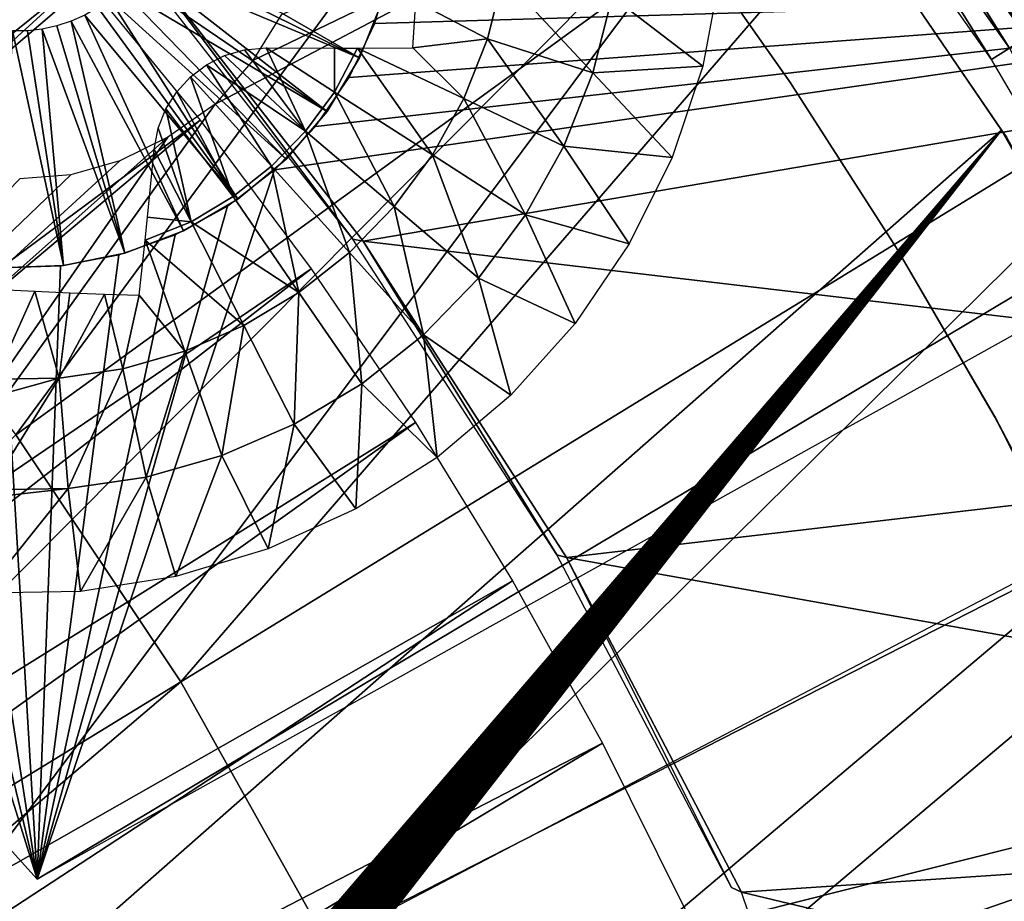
# Model space of a CAD drawing. Header units: millimetres. Extents: x -30.2 to 30.2, y -30.2 to 30.2.
# Tile 255 of 279: x 14.1 to 18.6, y 8.1 to 12.1. Entities that reach past the tile are written whole.
import ezdxf

# ---------------------------------------------------------------- set-up
doc = ezdxf.new("R2010")
doc.units = ezdxf.units.MM
doc.header["$LTSCALE"] = 52.148148
for name, color, linetype in [('1', 7, 'CONTINUOUS'), ('106', 7, 'CONTINUOUS'), ('127', 7, 'CONTINUOUS'), ('206', 7, 'CONTINUOUS'), ('209', 7, 'CONTINUOUS'), ('296', 7, 'CONTINUOUS'), ('345', 7, 'CONTINUOUS'), ('348', 7, 'CONTINUOUS'), ('350', 7, 'CONTINUOUS'), ('72', 7, 'CONTINUOUS'), ('74', 7, 'CONTINUOUS'), ('82', 7, 'CONTINUOUS'), ('89', 7, 'CONTINUOUS')]:
    doc.layers.add(name, color=color, linetype=linetype)

msp = doc.modelspace()

# ---------------------------------------------------------------- linework, layer by layer
at = {"layer": '1', "color": 251, "linetype": 'Continuous', "true_color": 0x4c4c4c}
for points in [[(16.4003, 16.4003, 6.367), (12.3019, 12.3019, 6.644), (13.2291, 11.2988, 6.644), (16.4003, 16.4003, 6.367)], [(17.6365, 15.063, 6.367), (16.4003, 16.4003, 6.367), (13.2291, 11.2988, 6.644), (17.6365, 15.063, 6.367)], [(17.6365, 15.063, 6.367), (13.2291, 11.2988, 6.644), (14.0749, 10.226, 6.644), (17.6365, 15.063, 6.367)], [(18.764, 13.6328, 6.367), (17.6365, 15.063, 6.367), (14.0749, 10.226, 6.644), (18.764, 13.6328, 6.367)], [(18.764, 13.6328, 6.367), (14.0749, 10.226, 6.644), (14.8338, 9.0902, 6.644), (18.764, 13.6328, 6.367)], [(19.7757, 12.1186, 6.367), (18.764, 13.6328, 6.367), (14.8338, 9.0902, 6.644), (19.7757, 12.1186, 6.367)], [(19.7757, 12.1186, 6.367), (14.8338, 9.0902, 6.644), (15.5013, 7.8983, 6.644), (19.7757, 12.1186, 6.367)], [(20.6656, 10.5296, 6.367), (19.7757, 12.1186, 6.367), (15.5013, 7.8983, 6.644), (20.6656, 10.5296, 6.367)], [(20.6656, 10.5296, 6.367), (15.5013, 7.8983, 6.644), (16.0732, 6.6577, 6.644), (20.6656, 10.5296, 6.367)], [(21.428, 8.8758, 6.367), (20.6656, 10.5296, 6.367), (16.0732, 6.6577, 6.644), (21.428, 8.8758, 6.367)], [(14.0749, 10.226, 6.644), (9.8891, 6.06, 6.8418), (14.8338, 9.0902, 6.644), (14.0749, 10.226, 6.644)], [(9.8891, 6.06, 6.8418), (10.3341, 5.2655, 6.8418), (14.8338, 9.0902, 6.644), (9.8891, 6.06, 6.8418)], [(14.8338, 9.0902, 6.644), (10.3341, 5.2655, 6.8418), (15.5013, 7.8983, 6.644), (14.8338, 9.0902, 6.644)], [(21.428, 8.8758, 6.367), (16.0732, 6.6577, 6.644), (16.546, 5.3761, 6.644), (21.428, 8.8758, 6.367)], [(22.0584, 7.1672, 6.367), (21.428, 8.8758, 6.367), (16.546, 5.3761, 6.644), (22.0584, 7.1672, 6.367)]]:
    msp.add_3dface(points, dxfattribs=at)
at = {"layer": '106', "color": 251, "linetype": 'Continuous', "true_color": 0x4c4c4c}
for points in [[(20.4547, 10.4775, -122.7), (21.1651, 8.956, -122.7), (14.1914, 7.1998, -129.7829), (20.4547, 10.4775, -122.7)], [(13.2112, 5.4548, -131.4064), (12.9276, 6.0965, -131.4064), (21.1651, 8.956, -122.7), (13.2112, 5.4548, -131.4064)], [(21.1651, 8.956, -122.7), (12.9276, 6.0965, -131.4064), (14.1914, 7.1998, -129.7829), (21.1651, 8.956, -122.7)], [(21.7626, 7.3867, -122.7), (13.2112, 5.4548, -131.4064), (21.1651, 8.956, -122.7), (21.7626, 7.3867, -122.7)]]:
    msp.add_3dface(points, dxfattribs=at)
at = {"layer": '127', "color": 251, "linetype": 'Continuous', "true_color": 0x4c4c4c}
for points in [[(17.7523, 13.5939, -122.6166), (17.8123, 13.6399, -122.5551), (18.8002, 12.1034, -122.6166), (17.7523, 13.5939, -122.6166)], [(18.8002, 12.1034, -122.6166), (17.8123, 13.6399, -122.5551), (18.8637, 12.1443, -122.5551), (18.8002, 12.1034, -122.6166)], [(17.6839, 13.5416, -122.6624), (17.7523, 13.5939, -122.6166), (18.7278, 12.0568, -122.6624), (17.6839, 13.5416, -122.6624)], [(18.7278, 12.0568, -122.6624), (17.7523, 13.5939, -122.6166), (18.8002, 12.1034, -122.6166), (18.7278, 12.0568, -122.6624)], [(17.6098, 13.4849, -122.6905), (17.6839, 13.5416, -122.6624), (18.6493, 12.0063, -122.6905), (17.6098, 13.4849, -122.6905)], [(18.6493, 12.0063, -122.6905), (17.6839, 13.5416, -122.6624), (18.7278, 12.0568, -122.6624), (18.6493, 12.0063, -122.6905)], [(17.5328, 13.4259, -122.7), (17.6098, 13.4849, -122.6905), (18.5677, 11.9538, -122.7), (17.5328, 13.4259, -122.7)], [(18.5677, 11.9538, -122.7), (17.6098, 13.4849, -122.6905), (18.6493, 12.0063, -122.6905), (18.5677, 11.9538, -122.7)], [(18.5677, 11.9538, -122.7), (18.6493, 12.0063, -122.6905), (19.4705, 10.4189, -122.7), (18.5677, 11.9538, -122.7)]]:
    msp.add_3dface(points, dxfattribs=at)
at = {"layer": '206', "color": 251, "linetype": 'Continuous', "true_color": 0x4c4c4c}
for points in [[(13.7689, 17.0874, -121.7), (8.3678, 10.9571, -121.7), (15.1618, 15.862, -121.7), (13.7689, 17.0874, -121.7)], [(8.3678, 10.9571, -121.7), (9.331, 10.1495, -121.7), (15.1618, 15.862, -121.7), (8.3678, 10.9571, -121.7)], [(15.1618, 15.862, -121.7), (9.331, 10.1495, -121.7), (13.1928, 13.7386, -121.7), (15.1618, 15.862, -121.7)], [(11.7409, 7.227, -121.7), (12.3518, 6.1223, -121.7), (17.596, 13.1216, -121.7), (11.7409, 7.227, -121.7)], [(11.7409, 7.227, -121.7), (17.596, 13.1216, -121.7), (14.9921, 11.7489, -121.7), (11.7409, 7.227, -121.7)], [(17.596, 13.1216, -121.7), (12.3518, 6.1223, -121.7), (18.6128, 11.6294, -121.7), (17.596, 13.1216, -121.7)], [(14.9921, 11.7489, -121.7), (17.596, 13.1216, -121.7), (15.1656, 11.9494, -121.7), (14.9921, 11.7489, -121.7)], [(15.1656, 11.9494, -121.7), (17.596, 13.1216, -121.7), (15.2957, 12.1589, -121.7), (15.1656, 11.9494, -121.7)], [(14.7752, 11.5964, -121.7), (11.7409, 7.227, -121.7), (14.9921, 11.7489, -121.7), (14.7752, 11.5964, -121.7)], [(12.3518, 6.1223, -121.7), (12.8676, 4.9511, -121.7), (18.6128, 11.6294, -121.7), (12.3518, 6.1223, -121.7)], [(12.8676, 4.9511, -121.7), (12.8697, 4.9457, -121.7), (18.6128, 11.6294, -121.7), (12.8676, 4.9511, -121.7)], [(12.8697, 4.9457, -121.7), (12.8719, 4.9404, -121.7), (18.6128, 11.6294, -121.7), (12.8697, 4.9457, -121.7)], [(12.8719, 4.9404, -121.7), (12.8742, 4.9352, -121.7), (18.6128, 11.6294, -121.7), (12.8719, 4.9404, -121.7)], [(12.8742, 4.9352, -121.7), (12.8766, 4.9301, -121.7), (18.6128, 11.6294, -121.7), (12.8742, 4.9352, -121.7)], [(12.8766, 4.9301, -121.7), (12.879, 4.925, -121.7), (18.6128, 11.6294, -121.7), (12.8766, 4.9301, -121.7)], [(12.879, 4.925, -121.7), (12.8815, 4.92, -121.7), (18.6128, 11.6294, -121.7), (12.879, 4.925, -121.7)], [(12.8815, 4.92, -121.7), (12.8841, 4.9151, -121.7), (18.6128, 11.6294, -121.7), (12.8815, 4.92, -121.7)], [(12.8841, 4.9151, -121.7), (12.8868, 4.9102, -121.7), (18.6128, 11.6294, -121.7), (12.8841, 4.9151, -121.7)], [(12.8868, 4.9102, -121.7), (12.8895, 4.9055, -121.7), (18.6128, 11.6294, -121.7), (12.8868, 4.9102, -121.7)], [(12.8895, 4.9055, -121.7), (12.8923, 4.9008, -121.7), (18.6128, 11.6294, -121.7), (12.8895, 4.9055, -121.7)], [(12.8923, 4.9008, -121.7), (12.8951, 4.8962, -121.7), (18.6128, 11.6294, -121.7), (12.8923, 4.9008, -121.7)], [(12.8951, 4.8962, -121.7), (12.8981, 4.8916, -121.7), (18.6128, 11.6294, -121.7), (12.8951, 4.8962, -121.7)], [(12.8981, 4.8916, -121.7), (12.9011, 4.8871, -121.7), (18.6128, 11.6294, -121.7), (12.8981, 4.8916, -121.7)], [(12.9011, 4.8871, -121.7), (12.9039, 4.883, -121.7), (18.6128, 11.6294, -121.7), (12.9011, 4.8871, -121.7)], [(12.9039, 4.883, -121.7), (12.9068, 4.879, -121.7), (18.6128, 11.6294, -121.7), (12.9039, 4.883, -121.7)], [(12.9068, 4.879, -121.7), (12.9098, 4.8751, -121.7), (18.6128, 11.6294, -121.7), (12.9068, 4.879, -121.7)], [(12.9098, 4.8751, -121.7), (12.9128, 4.8712, -121.7), (18.6128, 11.6294, -121.7), (12.9098, 4.8751, -121.7)], [(12.9128, 4.8712, -121.7), (12.9159, 4.8673, -121.7), (18.6128, 11.6294, -121.7), (12.9128, 4.8712, -121.7)], [(12.9159, 4.8673, -121.7), (12.9191, 4.8636, -121.7), (18.6128, 11.6294, -121.7), (12.9159, 4.8673, -121.7)], [(12.9191, 4.8636, -121.7), (12.9223, 4.8598, -121.7), (18.6128, 11.6294, -121.7), (12.9191, 4.8636, -121.7)], [(12.9223, 4.8598, -121.7), (12.9256, 4.8562, -121.7), (18.6128, 11.6294, -121.7), (12.9223, 4.8598, -121.7)], [(12.9256, 4.8562, -121.7), (12.9289, 4.8526, -121.7), (18.6128, 11.6294, -121.7), (12.9256, 4.8562, -121.7)], [(12.9289, 4.8526, -121.7), (12.9323, 4.8491, -121.7), (18.6128, 11.6294, -121.7), (12.9289, 4.8526, -121.7)], [(12.9323, 4.8491, -121.7), (12.9358, 4.8457, -121.7), (18.6128, 11.6294, -121.7), (12.9323, 4.8491, -121.7)], [(12.9358, 4.8457, -121.7), (12.9393, 4.8423, -121.7), (18.6128, 11.6294, -121.7), (12.9358, 4.8457, -121.7)], [(12.9393, 4.8423, -121.7), (12.9429, 4.839, -121.7), (18.6128, 11.6294, -121.7), (12.9393, 4.8423, -121.7)], [(12.9429, 4.839, -121.7), (12.9465, 4.8357, -121.7), (18.6128, 11.6294, -121.7), (12.9429, 4.839, -121.7)], [(12.9465, 4.8357, -121.7), (12.9502, 4.8325, -121.7), (18.6128, 11.6294, -121.7), (12.9465, 4.8357, -121.7)], [(12.9502, 4.8325, -121.7), (12.954, 4.8294, -121.7), (18.6128, 11.6294, -121.7), (12.9502, 4.8325, -121.7)], [(12.954, 4.8294, -121.7), (12.9578, 4.8263, -121.7), (18.6128, 11.6294, -121.7), (12.954, 4.8294, -121.7)], [(12.9578, 4.8263, -121.7), (12.9617, 4.8233, -121.7), (18.6128, 11.6294, -121.7), (12.9578, 4.8263, -121.7)], [(12.9617, 4.8233, -121.7), (12.9656, 4.8204, -121.7), (18.6128, 11.6294, -121.7), (12.9617, 4.8233, -121.7)], [(12.9656, 4.8204, -121.7), (12.9697, 4.8175, -121.7), (18.6128, 11.6294, -121.7), (12.9656, 4.8204, -121.7)], [(12.9697, 4.8175, -121.7), (12.9738, 4.8146, -121.7), (18.6128, 11.6294, -121.7), (12.9697, 4.8175, -121.7)], [(12.9738, 4.8146, -121.7), (12.9781, 4.8118, -121.7), (18.6128, 11.6294, -121.7), (12.9738, 4.8146, -121.7)], [(12.9781, 4.8118, -121.7), (12.9825, 4.809, -121.7), (18.6128, 11.6294, -121.7), (12.9781, 4.8118, -121.7)], [(12.9825, 4.809, -121.7), (12.987, 4.8063, -121.7), (18.6128, 11.6294, -121.7), (12.9825, 4.809, -121.7)], [(12.987, 4.8063, -121.7), (12.9916, 4.8037, -121.7), (18.6128, 11.6294, -121.7), (12.987, 4.8063, -121.7)], [(12.9916, 4.8037, -121.7), (12.9963, 4.8011, -121.7), (18.6128, 11.6294, -121.7), (12.9916, 4.8037, -121.7)], [(12.9963, 4.8011, -121.7), (13.001, 4.7985, -121.7), (18.6128, 11.6294, -121.7), (12.9963, 4.8011, -121.7)], [(13.001, 4.7985, -121.7), (13.0059, 4.796, -121.7), (18.6128, 11.6294, -121.7), (13.001, 4.7985, -121.7)], [(13.0059, 4.796, -121.7), (13.0104, 4.7937, -121.7), (18.6128, 11.6294, -121.7), (13.0059, 4.796, -121.7)], [(13.0104, 4.7937, -121.7), (13.0151, 4.7915, -121.7), (18.6128, 11.6294, -121.7), (13.0104, 4.7937, -121.7)], [(13.0151, 4.7915, -121.7), (13.0197, 4.7894, -121.7), (18.6128, 11.6294, -121.7), (13.0151, 4.7915, -121.7)], [(13.0197, 4.7894, -121.7), (13.0245, 4.7873, -121.7), (18.6128, 11.6294, -121.7), (13.0197, 4.7894, -121.7)], [(13.0245, 4.7873, -121.7), (13.0292, 4.7852, -121.7), (18.6128, 11.6294, -121.7), (13.0245, 4.7873, -121.7)], [(13.0292, 4.7852, -121.7), (13.034, 4.7832, -121.7), (18.6128, 11.6294, -121.7), (13.0292, 4.7852, -121.7)], [(13.034, 4.7832, -121.7), (13.0389, 4.7813, -121.7), (18.6128, 11.6294, -121.7), (13.034, 4.7832, -121.7)], [(13.0389, 4.7813, -121.7), (13.0437, 4.7795, -121.7), (18.6128, 11.6294, -121.7), (13.0389, 4.7813, -121.7)], [(13.0437, 4.7795, -121.7), (13.0486, 4.7777, -121.7), (18.6128, 11.6294, -121.7), (13.0437, 4.7795, -121.7)], [(13.0486, 4.7777, -121.7), (13.0535, 4.776, -121.7), (18.6128, 11.6294, -121.7), (13.0486, 4.7777, -121.7)], [(13.0535, 4.776, -121.7), (13.0584, 4.7743, -121.7), (18.6128, 11.6294, -121.7), (13.0535, 4.776, -121.7)], [(13.0584, 4.7743, -121.7), (13.0634, 4.7727, -121.7), (18.6128, 11.6294, -121.7), (13.0584, 4.7743, -121.7)], [(13.0634, 4.7727, -121.7), (13.0683, 4.7712, -121.7), (18.6128, 11.6294, -121.7), (13.0634, 4.7727, -121.7)], [(13.0683, 4.7712, -121.7), (13.0732, 4.7698, -121.7), (18.6128, 11.6294, -121.7), (13.0683, 4.7712, -121.7)], [(13.0732, 4.7698, -121.7), (13.0781, 4.7685, -121.7), (18.6128, 11.6294, -121.7), (13.0732, 4.7698, -121.7)], [(13.0781, 4.7685, -121.7), (13.0834, 4.7671, -121.7), (18.6128, 11.6294, -121.7), (13.0781, 4.7685, -121.7)], [(13.0834, 4.7671, -121.7), (13.0886, 4.7658, -121.7), (18.6128, 11.6294, -121.7), (13.0834, 4.7671, -121.7)], [(13.0886, 4.7658, -121.7), (13.0939, 4.7647, -121.7), (18.6128, 11.6294, -121.7), (13.0886, 4.7658, -121.7)], [(13.0939, 4.7647, -121.7), (13.0991, 4.7636, -121.7), (18.6128, 11.6294, -121.7), (13.0939, 4.7647, -121.7)], [(13.0991, 4.7636, -121.7), (13.1042, 4.7627, -121.7), (18.6128, 11.6294, -121.7), (13.0991, 4.7636, -121.7)], [(13.1042, 4.7627, -121.7), (13.1093, 4.7618, -121.7), (18.6128, 11.6294, -121.7), (13.1042, 4.7627, -121.7)], [(13.1093, 4.7618, -121.7), (13.1144, 4.761, -121.7), (18.6128, 11.6294, -121.7), (13.1093, 4.7618, -121.7)], [(13.1144, 4.761, -121.7), (13.1194, 4.7604, -121.7), (18.6128, 11.6294, -121.7), (13.1144, 4.761, -121.7)], [(13.1194, 4.7604, -121.7), (13.1243, 4.7598, -121.7), (18.6128, 11.6294, -121.7), (13.1194, 4.7604, -121.7)], [(13.1243, 4.7598, -121.7), (13.1292, 4.7594, -121.7), (18.6128, 11.6294, -121.7), (13.1243, 4.7598, -121.7)], [(13.1292, 4.7594, -121.7), (13.1341, 4.759, -121.7), (18.6128, 11.6294, -121.7), (13.1292, 4.7594, -121.7)], [(13.1341, 4.759, -121.7), (13.139, 4.7588, -121.7), (18.6128, 11.6294, -121.7), (13.1341, 4.759, -121.7)], [(13.139, 4.7588, -121.7), (13.1439, 4.7586, -121.7), (18.6128, 11.6294, -121.7), (13.139, 4.7588, -121.7)], [(13.1439, 4.7586, -121.7), (13.1488, 4.7585, -121.7), (18.6128, 11.6294, -121.7), (13.1439, 4.7586, -121.7)], [(13.1488, 4.7585, -121.7), (13.1537, 4.7585, -121.7), (18.6128, 11.6294, -121.7), (13.1488, 4.7585, -121.7)], [(13.1537, 4.7585, -121.7), (13.1586, 4.7586, -121.7), (18.6128, 11.6294, -121.7), (13.1537, 4.7585, -121.7)], [(13.1586, 4.7586, -121.7), (13.1634, 4.7588, -121.7), (18.6128, 11.6294, -121.7), (13.1586, 4.7586, -121.7)], [(13.1634, 4.7588, -121.7), (13.1683, 4.7591, -121.7), (18.6128, 11.6294, -121.7), (13.1634, 4.7588, -121.7)], [(13.1683, 4.7591, -121.7), (13.1732, 4.7594, -121.7), (18.6128, 11.6294, -121.7), (13.1683, 4.7591, -121.7)], [(13.1732, 4.7594, -121.7), (13.178, 4.7599, -121.7), (18.6128, 11.6294, -121.7), (13.1732, 4.7594, -121.7)], [(13.178, 4.7599, -121.7), (13.1829, 4.7604, -121.7), (18.6128, 11.6294, -121.7), (13.178, 4.7599, -121.7)], [(13.1829, 4.7604, -121.7), (13.1878, 4.761, -121.7), (18.6128, 11.6294, -121.7), (13.1829, 4.7604, -121.7)], [(13.1878, 4.761, -121.7), (13.1926, 4.7617, -121.7), (18.6128, 11.6294, -121.7), (13.1878, 4.761, -121.7)], [(13.1926, 4.7617, -121.7), (13.1975, 4.7625, -121.7), (18.6128, 11.6294, -121.7), (13.1926, 4.7617, -121.7)], [(13.1975, 4.7625, -121.7), (13.2023, 4.7634, -121.7), (18.6128, 11.6294, -121.7), (13.1975, 4.7625, -121.7)], [(13.2023, 4.7634, -121.7), (13.2072, 4.7644, -121.7), (18.6128, 11.6294, -121.7), (13.2023, 4.7634, -121.7)], [(13.2072, 4.7644, -121.7), (13.212, 4.7654, -121.7), (18.6128, 11.6294, -121.7), (13.2072, 4.7644, -121.7)], [(13.212, 4.7654, -121.7), (13.2168, 4.7666, -121.7), (18.6128, 11.6294, -121.7), (13.212, 4.7654, -121.7)], [(13.2168, 4.7666, -121.7), (13.222, 4.7679, -121.7), (18.6128, 11.6294, -121.7), (13.2168, 4.7666, -121.7)], [(13.222, 4.7679, -121.7), (13.2272, 4.7694, -121.7), (18.6128, 11.6294, -121.7), (13.222, 4.7679, -121.7)], [(13.2272, 4.7694, -121.7), (13.2324, 4.7709, -121.7), (18.6128, 11.6294, -121.7), (13.2272, 4.7694, -121.7)], [(13.2324, 4.7709, -121.7), (13.2376, 4.7725, -121.7), (18.6128, 11.6294, -121.7), (13.2324, 4.7709, -121.7)], [(13.2376, 4.7725, -121.7), (13.2428, 4.7743, -121.7), (18.6128, 11.6294, -121.7), (13.2376, 4.7725, -121.7)], [(13.2428, 4.7743, -121.7), (13.248, 4.7761, -121.7), (18.6128, 11.6294, -121.7), (13.2428, 4.7743, -121.7)], [(13.248, 4.7761, -121.7), (13.2532, 4.7781, -121.7), (18.6128, 11.6294, -121.7), (13.248, 4.7761, -121.7)], [(13.2532, 4.7781, -121.7), (13.2584, 4.7801, -121.7), (18.6128, 11.6294, -121.7), (13.2532, 4.7781, -121.7)], [(13.2584, 4.7801, -121.7), (13.2636, 4.7823, -121.7), (18.6128, 11.6294, -121.7), (13.2584, 4.7801, -121.7)], [(13.2636, 4.7823, -121.7), (13.2687, 4.7845, -121.7), (18.6128, 11.6294, -121.7), (13.2636, 4.7823, -121.7)], [(13.2687, 4.7845, -121.7), (13.2739, 4.7869, -121.7), (18.6128, 11.6294, -121.7), (13.2687, 4.7845, -121.7)], [(13.2739, 4.7869, -121.7), (13.2791, 4.7893, -121.7), (18.6128, 11.6294, -121.7), (13.2739, 4.7869, -121.7)], [(13.2791, 4.7893, -121.7), (13.2842, 4.7919, -121.7), (18.6128, 11.6294, -121.7), (13.2791, 4.7893, -121.7)], [(18.6128, 11.6294, -121.7), (13.2842, 4.7919, -121.7), (19.5082, 10.0445, -121.7), (18.6128, 11.6294, -121.7)], [(11.0339, 8.2663, -121.7), (11.7409, 7.227, -121.7), (14.7752, 11.5964, -121.7), (11.0339, 8.2663, -121.7)], [(14.5537, 11.4879, -121.7), (11.0339, 8.2663, -121.7), (14.7752, 11.5964, -121.7), (14.5537, 11.4879, -121.7)], [(14.3274, 11.4235, -121.7), (11.0339, 8.2663, -121.7), (14.5537, 11.4879, -121.7), (14.3274, 11.4235, -121.7)], [(14.0924, 11.404, -121.7), (11.0339, 8.2663, -121.7), (14.3274, 11.4235, -121.7), (14.0924, 11.404, -121.7)], [(19.5082, 10.0445, -121.7), (13.2842, 4.7919, -121.7), (19.3001, 7.8734, -121.7), (19.5082, 10.0445, -121.7)]]:
    msp.add_3dface(points, dxfattribs=at)
at = {"layer": '209', "color": 251, "linetype": 'Continuous', "true_color": 0x4c4c4c}
for points in [[(17.596, 13.1216, -121.7), (18.6128, 11.6294, -121.7), (17.5992, 13.1174, -34.7), (17.596, 13.1216, -121.7)], [(17.5992, 13.1174, -34.7), (18.6128, 11.6294, -121.7), (18.6356, 11.598, -34.7), (17.5992, 13.1174, -34.7)], [(18.6128, 11.6294, -121.7), (19.5082, 10.0445, -121.7), (18.6356, 11.598, -34.7), (18.6128, 11.6294, -121.7)]]:
    msp.add_3dface(points, dxfattribs=at)
at = {"layer": '296', "color": 25, "linetype": 'Continuous', "true_color": 0x996633}
for points in [[(9.5619, 13.281, -123.2), (13.2218, 11.2257, -123.2), (14.1728, 8.1821, -123.2), (9.5619, 13.281, -123.2)], [(15.7274, 12.1197, -123.2), (15.8049, 12.383, -123.2), (21.0299, 12.276, -123.2), (15.7274, 12.1197, -123.2)], [(14.1728, 8.1821, -123.2), (15.2662, 11.4457, -123.2), (21.0299, 12.276, -123.2), (14.1728, 8.1821, -123.2)], [(20.2414, 11.563, -123.2), (14.1728, 8.1821, -123.2), (21.0299, 12.276, -123.2), (20.2414, 11.563, -123.2)], [(15.2662, 11.4457, -123.2), (15.4547, 11.6452, -123.2), (21.0299, 12.276, -123.2), (15.2662, 11.4457, -123.2)], [(15.4547, 11.6452, -123.2), (15.6097, 11.8717, -123.2), (21.0299, 12.276, -123.2), (15.4547, 11.6452, -123.2)], [(15.6097, 11.8717, -123.2), (15.7274, 12.1197, -123.2), (21.0299, 12.276, -123.2), (15.6097, 11.8717, -123.2)], [(15.0489, 11.2782, -123.2), (15.2662, 11.4457, -123.2), (14.1728, 8.1821, -123.2), (15.0489, 11.2782, -123.2)], [(14.808, 11.1467, -123.2), (15.0489, 11.2782, -123.2), (14.1728, 8.1821, -123.2), (14.808, 11.1467, -123.2)], [(13.2218, 11.2257, -123.2), (13.4698, 11.1082, -123.2), (14.1728, 8.1821, -123.2), (13.2218, 11.2257, -123.2)], [(13.4698, 11.1082, -123.2), (13.7332, 11.031, -123.2), (14.1728, 8.1821, -123.2), (13.4698, 11.1082, -123.2)], [(14.5495, 11.0544, -123.2), (14.808, 11.1467, -123.2), (14.1728, 8.1821, -123.2), (14.5495, 11.0544, -123.2)], [(13.7332, 11.031, -123.2), (14.0054, 10.9959, -123.2), (14.1728, 8.1821, -123.2), (13.7332, 11.031, -123.2)], [(14.2797, 11.0038, -123.2), (14.5495, 11.0544, -123.2), (14.1728, 8.1821, -123.2), (14.2797, 11.0038, -123.2)], [(14.0054, 10.9959, -123.2), (14.2797, 11.0038, -123.2), (14.1728, 8.1821, -123.2), (14.0054, 10.9959, -123.2)]]:
    msp.add_3dface(points, dxfattribs=at)
at = {"layer": '345', "linetype": 'Continuous'}
for points in [[(15.7652, 12.2295, -116.7), (15.6578, 11.9612, -116.7), (15.7652, 12.2295, -123.2), (15.7652, 12.2295, -116.7)], [(15.7652, 12.2295, -123.2), (15.6578, 11.9612, -116.7), (15.6578, 11.9612, -123.2), (15.7652, 12.2295, -123.2)], [(15.6578, 11.9612, -116.7), (15.5076, 11.7142, -116.7), (15.6578, 11.9612, -123.2), (15.6578, 11.9612, -116.7)], [(15.6578, 11.9612, -123.2), (15.5076, 11.7142, -116.7), (15.5076, 11.7142, -123.2), (15.6578, 11.9612, -123.2)], [(15.5076, 11.7142, -116.7), (15.3189, 11.4953, -116.7), (15.5076, 11.7142, -123.2), (15.5076, 11.7142, -116.7)], [(15.5076, 11.7142, -123.2), (15.3189, 11.4953, -116.7), (15.3189, 11.4953, -123.2), (15.5076, 11.7142, -123.2)], [(15.3189, 11.4953, -116.7), (15.0967, 11.3105, -116.7), (15.3189, 11.4953, -123.2), (15.3189, 11.4953, -116.7)], [(15.3189, 11.4953, -123.2), (15.0967, 11.3105, -116.7), (15.0967, 11.3105, -123.2), (15.3189, 11.4953, -123.2)], [(15.0967, 11.3105, -116.7), (14.8471, 11.1648, -116.7), (15.0967, 11.3105, -123.2), (15.0967, 11.3105, -116.7)], [(15.0967, 11.3105, -123.2), (14.8471, 11.1648, -116.7), (14.8471, 11.1648, -123.2), (15.0967, 11.3105, -123.2)], [(14.8471, 11.1648, -116.7), (14.5769, 11.0621, -116.7), (14.8471, 11.1648, -123.2), (14.8471, 11.1648, -116.7)], [(14.8471, 11.1648, -123.2), (14.5769, 11.0621, -116.7), (14.5769, 11.0621, -123.2), (14.8471, 11.1648, -123.2)], [(14.5769, 11.0621, -116.7), (14.2935, 11.0053, -116.7), (14.5769, 11.0621, -123.2), (14.5769, 11.0621, -116.7)], [(14.5769, 11.0621, -123.2), (14.2935, 11.0053, -116.7), (14.2935, 11.0053, -123.2), (14.5769, 11.0621, -123.2)], [(14.2935, 11.0053, -116.7), (14.0046, 10.9959, -116.7), (14.2935, 11.0053, -123.2), (14.2935, 11.0053, -116.7)], [(14.2935, 11.0053, -123.2), (14.0046, 10.9959, -116.7), (14.0046, 10.9959, -123.2), (14.2935, 11.0053, -123.2)]]:
    msp.add_3dface(points, dxfattribs=at)
at = {"layer": '348', "linetype": 'Continuous'}
for points in [[(14.6795, 12.4462, -113.7), (15.6578, 11.9612, -116.7), (14.7073, 12.5092, -113.7), (14.6795, 12.4462, -113.7)], [(15.6578, 11.9612, -116.7), (15.7652, 12.2295, -116.7), (14.7073, 12.5092, -113.7), (15.6578, 11.9612, -116.7)], [(14.6451, 12.3865, -113.7), (15.6578, 11.9612, -116.7), (14.6795, 12.4462, -113.7), (14.6451, 12.3865, -113.7)], [(14.6048, 12.3306, -113.7), (15.5076, 11.7142, -116.7), (14.6451, 12.3865, -113.7), (14.6048, 12.3306, -113.7)], [(15.5076, 11.7142, -116.7), (15.6578, 11.9612, -116.7), (14.6451, 12.3865, -113.7), (15.5076, 11.7142, -116.7)], [(14.5588, 12.2794, -113.7), (15.5076, 11.7142, -116.7), (14.6048, 12.3306, -113.7), (14.5588, 12.2794, -113.7)], [(14.5077, 12.2332, -113.7), (15.3189, 11.4953, -116.7), (14.5588, 12.2794, -113.7), (14.5077, 12.2332, -113.7)], [(15.3189, 11.4953, -116.7), (15.5076, 11.7142, -116.7), (14.5588, 12.2794, -113.7), (15.3189, 11.4953, -116.7)], [(14.452, 12.1925, -113.7), (15.0967, 11.3105, -116.7), (14.5077, 12.2332, -113.7), (14.452, 12.1925, -113.7)], [(15.0967, 11.3105, -116.7), (15.3189, 11.4953, -116.7), (14.5077, 12.2332, -113.7), (15.0967, 11.3105, -116.7)], [(14.3296, 12.1298, -113.7), (14.8471, 11.1648, -116.7), (14.3924, 12.158, -113.7), (14.3296, 12.1298, -113.7)], [(14.3924, 12.158, -113.7), (15.0967, 11.3105, -116.7), (14.452, 12.1925, -113.7), (14.3924, 12.158, -113.7)], [(14.8471, 11.1648, -116.7), (15.0967, 11.3105, -116.7), (14.3924, 12.158, -113.7), (14.8471, 11.1648, -116.7)], [(14.1967, 12.0939, -113.7), (14.5769, 11.0621, -116.7), (14.2641, 12.1084, -113.7), (14.1967, 12.0939, -113.7)], [(14.2641, 12.1084, -113.7), (14.5769, 11.0621, -116.7), (14.3296, 12.1298, -113.7), (14.2641, 12.1084, -113.7)], [(14.5769, 11.0621, -116.7), (14.8471, 11.1648, -116.7), (14.3296, 12.1298, -113.7), (14.5769, 11.0621, -116.7)], [(14.0046, 10.9959, -116.7), (14.2935, 11.0053, -116.7), (14.0594, 12.0865, -113.7), (14.0046, 10.9959, -116.7)], [(14.0594, 12.0865, -113.7), (14.2935, 11.0053, -116.7), (14.1283, 12.0866, -113.7), (14.0594, 12.0865, -113.7)], [(14.1283, 12.0866, -113.7), (14.2935, 11.0053, -116.7), (14.1967, 12.0939, -113.7), (14.1283, 12.0866, -113.7)], [(14.2935, 11.0053, -116.7), (14.5769, 11.0621, -116.7), (14.1967, 12.0939, -113.7), (14.2935, 11.0053, -116.7)]]:
    msp.add_3dface(points, dxfattribs=at)
at = {"layer": '350', "linetype": 'Continuous'}
for points in [[(16.3186, 12.3361, -125.3028), (16.2464, 12.049, -125.3028), (15.9164, 12.2215, -125.4557), (16.3186, 12.3361, -125.3028)], [(16.2464, 12.049, -125.3028), (16.3186, 12.3361, -125.3028), (16.7317, 11.8924, -125.0336), (16.2464, 12.049, -125.3028)], [(16.3186, 12.3361, -125.3028), (16.8202, 12.2442, -125.0336), (16.7317, 11.8924, -125.0336), (16.3186, 12.3361, -125.3028)], [(17.3197, 12.3595, -124.7125), (17.2373, 11.9236, -124.7125), (16.8202, 12.2442, -125.0336), (17.3197, 12.3595, -124.7125)], [(16.8202, 12.2442, -125.0336), (17.2373, 11.9236, -124.7125), (16.7317, 11.8924, -125.0336), (16.8202, 12.2442, -125.0336)], [(15.9164, 12.2215, -125.4557), (16.2464, 12.049, -125.3028), (15.9019, 12.0079, -125.4343), (15.9164, 12.2215, -125.4557)], [(16.2464, 12.049, -125.3028), (16.1373, 11.7738, -125.3028), (15.9019, 12.0079, -125.4343), (16.2464, 12.049, -125.3028)], [(16.1373, 11.7738, -125.3028), (16.2464, 12.049, -125.3028), (16.598, 11.5552, -125.0336), (16.1373, 11.7738, -125.3028)], [(16.2464, 12.049, -125.3028), (16.7317, 11.8924, -125.0336), (16.598, 11.5552, -125.0336), (16.2464, 12.049, -125.3028)], [(15.0355, 11.9716, -125.6607), (15.4077, 11.6237, -125.5162), (14.9525, 11.9295, -125.6685), (15.0355, 11.9716, -125.6607)], [(15.128, 11.9987, -125.6471), (15.4077, 11.6237, -125.5162), (15.0355, 11.9716, -125.6607), (15.128, 11.9987, -125.6471)], [(15.2276, 12.0076, -125.6278), (15.4077, 11.6237, -125.5162), (15.128, 11.9987, -125.6471), (15.2276, 12.0076, -125.6278)], [(15.542, 11.8039, -125.5162), (15.4077, 11.6237, -125.5162), (15.2276, 12.0076, -125.6278), (15.542, 11.8039, -125.5162)], [(15.5413, 12.0057, -125.5494), (15.542, 11.8039, -125.5162), (15.2276, 12.0076, -125.6278), (15.5413, 12.0057, -125.5494)], [(15.6473, 12.0058, -125.5184), (15.542, 11.8039, -125.5162), (15.5413, 12.0057, -125.5494), (15.6473, 12.0058, -125.5184)], [(15.542, 11.8039, -125.5162), (15.6473, 12.0058, -125.5184), (15.9932, 11.5152, -125.3028), (15.542, 11.8039, -125.5162)], [(16.1373, 11.7738, -125.3028), (15.6473, 12.0058, -125.5184), (15.9019, 12.0079, -125.4343), (16.1373, 11.7738, -125.3028)], [(15.9932, 11.5152, -125.3028), (15.6473, 12.0058, -125.5184), (16.1373, 11.7738, -125.3028), (15.9932, 11.5152, -125.3028)], [(14.9525, 11.9295, -125.6685), (15.2511, 11.4624, -125.5162), (14.8785, 11.8736, -125.6711), (14.9525, 11.9295, -125.6685)], [(15.4077, 11.6237, -125.5162), (15.2511, 11.4624, -125.5162), (14.9525, 11.9295, -125.6685), (15.4077, 11.6237, -125.5162)], [(17.2373, 11.9236, -124.7125), (17.0963, 11.503, -124.7125), (16.7317, 11.8924, -125.0336), (17.2373, 11.9236, -124.7125)], [(16.7317, 11.8924, -125.0336), (17.0963, 11.503, -124.7125), (16.598, 11.5552, -125.0336), (16.7317, 11.8924, -125.0336)], [(14.8785, 11.8736, -125.6711), (15.075, 11.3228, -125.5162), (14.8157, 11.8055, -125.6685), (14.8785, 11.8736, -125.6711)], [(15.2511, 11.4624, -125.5162), (15.075, 11.3228, -125.5162), (14.8785, 11.8736, -125.6711), (15.2511, 11.4624, -125.5162)], [(14.8157, 11.8055, -125.6685), (15.075, 11.3228, -125.5162), (14.7656, 11.727, -125.6605), (14.8157, 11.8055, -125.6685)], [(15.4077, 11.6237, -125.5162), (15.542, 11.8039, -125.5162), (15.8166, 11.2776, -125.3028), (15.4077, 11.6237, -125.5162)], [(15.8166, 11.2776, -125.3028), (15.542, 11.8039, -125.5162), (15.9932, 11.5152, -125.3028), (15.8166, 11.2776, -125.3028)], [(15.9932, 11.5152, -125.3028), (16.1373, 11.7738, -125.3028), (16.4214, 11.2384, -125.0336), (15.9932, 11.5152, -125.3028)], [(16.1373, 11.7738, -125.3028), (16.598, 11.5552, -125.0336), (16.4214, 11.2384, -125.0336), (16.1373, 11.7738, -125.3028)], [(14.7656, 11.727, -125.6605), (14.8822, 11.2073, -125.5162), (14.7297, 11.6379, -125.647), (14.7656, 11.727, -125.6605)], [(15.075, 11.3228, -125.5162), (14.8822, 11.2073, -125.5162), (14.7656, 11.727, -125.6605), (15.075, 11.3228, -125.5162)], [(14.8822, 11.2073, -125.5162), (14.7111, 11.5405, -125.6278), (14.7297, 11.6379, -125.647), (14.8822, 11.2073, -125.5162)], [(15.2511, 11.4624, -125.5162), (15.4077, 11.6237, -125.5162), (15.6104, 11.0651, -125.3028), (15.2511, 11.4624, -125.5162)], [(15.6104, 11.0651, -125.3028), (15.4077, 11.6237, -125.5162), (15.8166, 11.2776, -125.3028), (15.6104, 11.0651, -125.3028)], [(14.6815, 11.2284, -125.5494), (14.7111, 11.5405, -125.6278), (14.8822, 11.2073, -125.5162), (14.6815, 11.2284, -125.5494)], [(15.8166, 11.2776, -125.3028), (15.9932, 11.5152, -125.3028), (16.205, 10.9473, -125.0336), (15.8166, 11.2776, -125.3028)], [(15.9932, 11.5152, -125.3028), (16.4214, 11.2384, -125.0336), (16.205, 10.9473, -125.0336), (15.9932, 11.5152, -125.3028)], [(16.598, 11.5552, -125.0336), (16.8994, 11.1056, -124.7125), (16.4214, 11.2384, -125.0336), (16.598, 11.5552, -125.0336)], [(17.0963, 11.503, -124.7125), (16.8994, 11.1056, -124.7125), (16.598, 11.5552, -125.0336), (17.0963, 11.503, -124.7125)], [(15.075, 11.3228, -125.5162), (15.2511, 11.4624, -125.5162), (15.3783, 10.8813, -125.3028), (15.075, 11.3228, -125.5162)], [(15.3783, 10.8813, -125.3028), (15.2511, 11.4624, -125.5162), (15.6104, 11.0651, -125.3028), (15.3783, 10.8813, -125.3028)], [(14.8822, 11.2073, -125.5162), (15.075, 11.3228, -125.5162), (15.3783, 10.8813, -125.3028), (14.8822, 11.2073, -125.5162)], [(15.6104, 11.0651, -125.3028), (15.8166, 11.2776, -125.3028), (15.9524, 10.6869, -125.0336), (15.6104, 11.0651, -125.3028)], [(15.8166, 11.2776, -125.3028), (16.205, 10.9473, -125.0336), (15.9524, 10.6869, -125.0336), (15.8166, 11.2776, -125.3028)], [(14.6708, 11.1228, -125.5184), (14.6815, 11.2284, -125.5494), (14.8822, 11.2073, -125.5162), (14.6708, 11.1228, -125.5184)], [(14.6708, 11.1228, -125.5184), (14.8822, 11.2073, -125.5162), (15.1243, 10.7294, -125.3028), (14.6708, 11.1228, -125.5184)], [(15.1243, 10.7294, -125.3028), (14.8822, 11.2073, -125.5162), (15.3783, 10.8813, -125.3028), (15.1243, 10.7294, -125.3028)], [(16.4214, 11.2384, -125.0336), (16.6502, 10.7386, -124.7125), (16.205, 10.9473, -125.0336), (16.4214, 11.2384, -125.0336)], [(16.8994, 11.1056, -124.7125), (16.6502, 10.7386, -124.7125), (16.4214, 11.2384, -125.0336), (16.8994, 11.1056, -124.7125)], [(14.6432, 10.8696, -125.4343), (14.6708, 11.1228, -125.5184), (14.8525, 10.612, -125.3028), (14.6432, 10.8696, -125.4343)], [(14.8525, 10.612, -125.3028), (14.6708, 11.1228, -125.5184), (15.1243, 10.7294, -125.3028), (14.8525, 10.612, -125.3028)], [(15.3783, 10.8813, -125.3028), (15.6104, 11.0651, -125.3028), (15.6681, 10.4617, -125.0336), (15.3783, 10.8813, -125.3028)], [(15.6104, 11.0651, -125.3028), (15.9524, 10.6869, -125.0336), (15.6681, 10.4617, -125.0336), (15.6104, 11.0651, -125.3028)], [(16.205, 10.9473, -125.0336), (16.3533, 10.409, -124.7125), (15.9524, 10.6869, -125.0336), (16.205, 10.9473, -125.0336)], [(16.6502, 10.7386, -124.7125), (16.3533, 10.409, -124.7125), (16.205, 10.9473, -125.0336), (16.6502, 10.7386, -124.7125)], [(13.9789, 10.4834, -125.3028), (13.9996, 10.8952, -125.4729), (14.1618, 10.8874, -125.4704), (13.9789, 10.4834, -125.3028)], [(13.9789, 10.4834, -125.3028), (14.1618, 10.8874, -125.4704), (14.2749, 10.4879, -125.3028), (13.9789, 10.4834, -125.3028)], [(14.1618, 10.8874, -125.4704), (14.3229, 10.8806, -125.4632), (14.2749, 10.4879, -125.3028), (14.1618, 10.8874, -125.4704)], [(14.3229, 10.8806, -125.4632), (14.4834, 10.8747, -125.4511), (14.2749, 10.4879, -125.3028), (14.3229, 10.8806, -125.4632)], [(15.1243, 10.7294, -125.3028), (15.3783, 10.8813, -125.3028), (15.3567, 10.2756, -125.0336), (15.1243, 10.7294, -125.3028)], [(15.3783, 10.8813, -125.3028), (15.6681, 10.4617, -125.0336), (15.3567, 10.2756, -125.0336), (15.3783, 10.8813, -125.3028)], [(14.2749, 10.4879, -125.3028), (14.4834, 10.8747, -125.4511), (14.5678, 10.531, -125.3028), (14.2749, 10.4879, -125.3028)], [(14.4834, 10.8747, -125.4511), (14.6432, 10.8696, -125.4343), (14.5678, 10.531, -125.3028), (14.4834, 10.8747, -125.4511)], [(14.5678, 10.531, -125.3028), (14.6432, 10.8696, -125.4343), (14.8525, 10.612, -125.3028), (14.5678, 10.531, -125.3028)], [(14.8525, 10.612, -125.3028), (15.1243, 10.7294, -125.3028), (15.0237, 10.1317, -125.0336), (14.8525, 10.612, -125.3028)], [(15.1243, 10.7294, -125.3028), (15.3567, 10.2756, -125.0336), (15.0237, 10.1317, -125.0336), (15.1243, 10.7294, -125.3028)], [(15.9524, 10.6869, -125.0336), (16.0144, 10.1229, -124.7125), (15.6681, 10.4617, -125.0336), (15.9524, 10.6869, -125.0336)], [(16.3533, 10.409, -124.7125), (16.0144, 10.1229, -124.7125), (15.9524, 10.6869, -125.0336), (16.3533, 10.409, -124.7125)], [(14.5678, 10.531, -125.3028), (14.8525, 10.612, -125.3028), (14.6748, 10.0325, -125.0336), (14.5678, 10.531, -125.3028)], [(14.8525, 10.612, -125.3028), (15.0237, 10.1317, -125.0336), (14.6748, 10.0325, -125.0336), (14.8525, 10.612, -125.3028)], [(14.2749, 10.4879, -125.3028), (14.5678, 10.531, -125.3028), (14.316, 9.9796, -125.0336), (14.2749, 10.4879, -125.3028)], [(14.5678, 10.531, -125.3028), (14.6748, 10.0325, -125.0336), (14.316, 9.9796, -125.0336), (14.5678, 10.531, -125.3028)], [(13.9533, 9.9741, -125.0336), (13.9749, 10.4051, -125.2659), (14.2749, 10.4879, -125.3028), (13.9533, 9.9741, -125.0336)], [(13.9533, 9.9741, -125.0336), (14.2749, 10.4879, -125.3028), (14.316, 9.9796, -125.0336), (13.9533, 9.9741, -125.0336)], [(13.9749, 10.4051, -125.2659), (13.9789, 10.4834, -125.3028), (14.2749, 10.4879, -125.3028), (13.9749, 10.4051, -125.2659)], [(15.6681, 10.4617, -125.0336), (15.6396, 9.8856, -124.7125), (15.3567, 10.2756, -125.0336), (15.6681, 10.4617, -125.0336)], [(16.0144, 10.1229, -124.7125), (15.6396, 9.8856, -124.7125), (15.6681, 10.4617, -125.0336), (16.0144, 10.1229, -124.7125)], [(15.3567, 10.2756, -125.0336), (15.236, 9.7016, -124.7125), (15.0237, 10.1317, -125.0336), (15.3567, 10.2756, -125.0336)], [(15.6396, 9.8856, -124.7125), (15.236, 9.7016, -124.7125), (15.3567, 10.2756, -125.0336), (15.6396, 9.8856, -124.7125)], [(15.0237, 10.1317, -125.0336), (14.8111, 9.5742, -124.7125), (14.6748, 10.0325, -125.0336), (15.0237, 10.1317, -125.0336)], [(15.236, 9.7016, -124.7125), (14.8111, 9.5742, -124.7125), (15.0237, 10.1317, -125.0336), (15.236, 9.7016, -124.7125)], [(14.6748, 10.0325, -125.0336), (14.3728, 9.5058, -124.7125), (14.316, 9.9796, -125.0336), (14.6748, 10.0325, -125.0336)], [(14.8111, 9.5742, -124.7125), (14.3728, 9.5058, -124.7125), (14.6748, 10.0325, -125.0336), (14.8111, 9.5742, -124.7125)], [(13.9293, 9.4978, -124.7125), (13.9514, 9.9378, -125.0116), (14.316, 9.9796, -125.0336), (13.9293, 9.4978, -124.7125)], [(14.3728, 9.5058, -124.7125), (13.9293, 9.4978, -124.7125), (14.316, 9.9796, -125.0336), (14.3728, 9.5058, -124.7125)], [(13.9514, 9.9378, -125.0116), (13.9533, 9.9741, -125.0336), (14.316, 9.9796, -125.0336), (13.9514, 9.9378, -125.0116)]]:
    msp.add_3dface(points, dxfattribs=at)
at = {"layer": '72', "color": 251, "linetype": 'Continuous', "true_color": 0x4c4c4c}
for points in [[(13.8118, 12.9712, -28.6883), (14.3825, 12.3354, -28.6883), (7.8792, 7.1017, -24.9299), (13.8118, 12.9712, -28.6883)], [(7.8792, 7.1017, -24.9299), (14.3825, 12.3354, -28.6883), (8.2175, 6.7074, -24.9299), (7.8792, 7.1017, -24.9299)], [(14.3825, 12.3354, -28.6883), (14.9239, 11.6746, -28.6883), (8.2175, 6.7074, -24.9299), (14.3825, 12.3354, -28.6883)], [(8.2175, 6.7074, -24.9299), (14.9239, 11.6746, -28.6883), (8.536, 6.297, -24.9299), (8.2175, 6.7074, -24.9299)], [(14.9239, 11.6746, -28.6883), (15.435, 10.99, -28.6883), (8.536, 6.297, -24.9299), (14.9239, 11.6746, -28.6883)], [(8.536, 6.297, -24.9299), (15.435, 10.99, -28.6883), (8.8341, 5.8715, -24.9299), (8.536, 6.297, -24.9299)], [(15.435, 10.99, -28.6883), (15.9147, 10.2831, -28.6883), (8.8341, 5.8715, -24.9299), (15.435, 10.99, -28.6883)], [(8.8341, 5.8715, -24.9299), (15.9147, 10.2831, -28.6883), (9.111, 5.4318, -24.9299), (8.8341, 5.8715, -24.9299)], [(15.9147, 10.2831, -28.6883), (16.362, 9.5552, -28.6883), (9.111, 5.4318, -24.9299), (15.9147, 10.2831, -28.6883)], [(9.111, 5.4318, -24.9299), (16.362, 9.5552, -28.6883), (9.3661, 4.9792, -24.9299), (9.111, 5.4318, -24.9299)], [(16.362, 9.5552, -28.6883), (16.7761, 8.808, -28.6883), (9.3661, 4.9792, -24.9299), (16.362, 9.5552, -28.6883)], [(9.3661, 4.9792, -24.9299), (16.7761, 8.808, -28.6883), (9.5986, 4.5146, -24.9299), (9.3661, 4.9792, -24.9299)], [(16.7761, 8.808, -28.6883), (17.1561, 8.0428, -28.6883), (9.5986, 4.5146, -24.9299), (16.7761, 8.808, -28.6883)]]:
    msp.add_3dface(points, dxfattribs=at)
at = {"layer": '74', "color": 251, "linetype": 'Continuous', "true_color": 0x4c4c4c}
for points in [[(15.6267, 11.1265, -29.039), (14.5612, 12.4887, -29.039), (14.6055, 12.4884, -30), (15.6267, 11.1265, -29.039)], [(15.6738, 11.1181, -30), (15.6267, 11.1265, -29.039), (14.6055, 12.4884, -30), (15.6738, 11.1181, -30)], [(16.5653, 9.674, -29.039), (15.6267, 11.1265, -29.039), (15.6738, 11.1181, -30), (16.5653, 9.674, -29.039)], [(16.6108, 9.6624, -30), (16.5653, 9.674, -29.039), (15.6738, 11.1181, -30), (16.6108, 9.6624, -30)], [(17.3692, 8.1428, -29.039), (16.5653, 9.674, -29.039), (16.6108, 9.6624, -30), (17.3692, 8.1428, -29.039)], [(17.4158, 8.1226, -30), (17.3692, 8.1428, -29.039), (16.6108, 9.6624, -30), (17.4158, 8.1226, -30)], [(17.3927, 8.1322, -29.5196), (17.3692, 8.1428, -29.039), (17.4158, 8.1226, -30), (17.3927, 8.1322, -29.5196)]]:
    msp.add_3dface(points, dxfattribs=at)
at = {"layer": '82', "color": 251, "linetype": 'Continuous', "true_color": 0x4c4c4c}
for points in [[(21.4429, 12.099, -30), (13.4195, 13.7547, -30), (20.4011, 13.7832, -30), (21.4429, 12.099, -30)], [(14.6055, 12.4884, -30), (13.4195, 13.7547, -30), (21.4429, 12.099, -30), (14.6055, 12.4884, -30)], [(15.6738, 11.1181, -30), (14.6055, 12.4884, -30), (21.4429, 12.099, -30), (15.6738, 11.1181, -30)], [(22.3481, 10.332, -30), (15.6738, 11.1181, -30), (21.4429, 12.099, -30), (22.3481, 10.332, -30)], [(16.6108, 9.6624, -30), (15.6738, 11.1181, -30), (22.3481, 10.332, -30), (16.6108, 9.6624, -30)], [(23.1061, 8.5025, -30), (16.6108, 9.6624, -30), (22.3481, 10.332, -30), (23.1061, 8.5025, -30)], [(17.4158, 8.1226, -30), (16.6108, 9.6624, -30), (23.1061, 8.5025, -30), (17.4158, 8.1226, -30)], [(23.7161, 6.6134, -30), (17.4158, 8.1226, -30), (23.1061, 8.5025, -30), (23.7161, 6.6134, -30)], [(17.4158, 8.1226, -30), (23.7161, 6.6134, -30), (17.4501, 8.0216, -30), (17.4158, 8.1226, -30)]]:
    msp.add_3dface(points, dxfattribs=at)
at = {"layer": '89', "color": 250, "linetype": 'Continuous', "true_color": 0x333333}
for points in [[(17.6413, 11.8468, -31.0221), (17.1241, 12.5829, -31.0221), (17.1336, 12.5698, -36.0221), (17.6413, 11.8468, -31.0221)], [(17.6496, 11.8344, -36.0221), (17.6413, 11.8468, -31.0221), (17.1336, 12.5698, -36.0221), (17.6496, 11.8344, -36.0221)], [(18.1273, 11.0888, -31.0221), (17.6413, 11.8468, -31.0221), (17.6496, 11.8344, -36.0221), (18.1273, 11.0888, -31.0221)], [(18.1342, 11.0777, -36.0221), (18.1273, 11.0888, -31.0221), (17.6496, 11.8344, -36.0221), (18.1342, 11.0777, -36.0221)], [(18.5809, 10.3108, -31.0221), (18.1273, 11.0888, -31.0221), (18.1342, 11.0777, -36.0221), (18.5809, 10.3108, -31.0221)], [(18.5863, 10.3011, -36.0221), (18.5809, 10.3108, -31.0221), (18.1342, 11.0777, -36.0221), (18.5863, 10.3011, -36.0221)], [(19.0011, 9.5143, -31.0221), (18.5809, 10.3108, -31.0221), (18.5863, 10.3011, -36.0221), (19.0011, 9.5143, -31.0221)], [(19.3895, 8.6953, -36.0221), (19.0011, 9.5143, -31.0221), (18.5863, 10.3011, -36.0221), (19.3895, 8.6953, -36.0221)]]:
    msp.add_3dface(points, dxfattribs=at)

doc.saveas('drawing.dxf')
